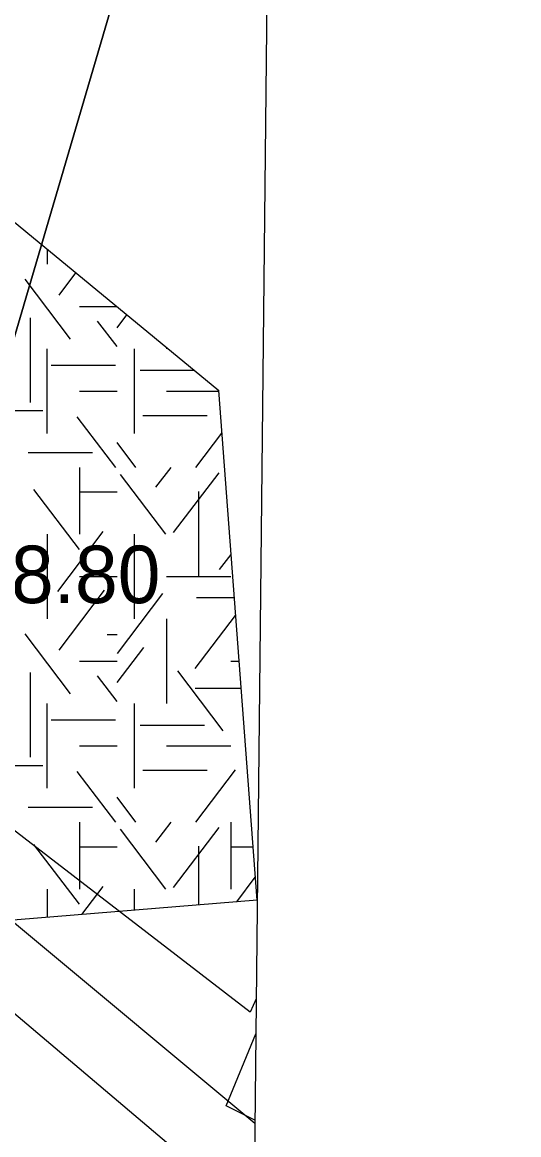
# Model space of a CAD drawing. Extents: x 419101 to 420177, y 4451541 to 4452254.
# Drawn here: x 420162.72 to 420173.1, y 4451712.2 to 4451735.43 of the extents above; entities that cross this region are included whole.
import ezdxf

# ---------------------------------------------------------------- set-up
doc = ezdxf.new("R2010")
doc.units = 0
for name, color, linetype in [('0_ÖNERİ_LEJAND', 7, 'Continuous'), ('3_HALİHAZIR', 7, 'Continuous'), ('Level 10', 7, 'Continuous'), ('Level 41', 7, 'Continuous'), ('Level 62', 7, 'Continuous')]:
    doc.layers.add(name, color=color, linetype=linetype)

msp = doc.modelspace()

# ---------------------------------------------------------------- linework, layer by layer
at = {"layer": '0_ÖNERİ_LEJAND'}
msp.add_lwpolyline([(419108.722, 4452245.778), (420173.096, 4452234.536), (420165.768, 4451540.511), (419101.295, 4451551.753)], close=True, dxfattribs=at)
at = {"layer": '3_HALİHAZIR'}
msp.add_lwpolyline([(420165.852, 4451740.075), (420160.081, 4451720.458), (420151.726, 4451727.401), (420156.438, 4451743.564), (420165.939, 4451740.382)], close=True, dxfattribs=at)
for points in [[(420167.611, 4451715.043), (420167.487, 4451714.764), (420160.081, 4451720.458), (420165.852, 4451740.075), (420167.869, 4451739.459)], [(420147.861, 4451726.428), (420158.894, 4451717.835), (420167.563, 4451710.502)], [(420167.584, 4451712.508), (420166.981, 4451712.804), (420167.603, 4451714.308)]]:
    msp.add_lwpolyline(points, dxfattribs=at)
at = {"layer": 'Level 10'}
msp.add_lwpolyline([(420167.583, 4451712.437), (420020.79, 4451834.748), (420040.807, 4451853.732), (420112.025, 4451837.916), (420168.799, 4451827.537)], dxfattribs=at)
at = {"layer": 'Level 41'}
for p, q in [((420163.245, 4451730.692), (420163.245, 4451730.383)), ((420163.245, 4451730.692), (420163.245, 4451730.383)), ((420163.73, 4451728.819), (420162.781, 4451730.068)), ((420163.491, 4451729.731), (420163.846, 4451730.198)), ((420163.916, 4451729.499), (420164.695, 4451729.499)), ((420162.891, 4451729.261), (420162.891, 4451727.493)), ((420164.704, 4451728.659), (420164.298, 4451729.193)), ((420164.704, 4451729.053), (420164.909, 4451729.323)), ((420163.245, 4451726.848), (420163.245, 4451728.616)), ((420165.066, 4451726.848), (420165.066, 4451728.616)), ((420165.737, 4451728.641), (420165.737, 4451728.616)), ((420163.327, 4451728.273), (420164.67, 4451728.273)), ((420165.189, 4451728.167), (420166.313, 4451728.167)), ((420163.916, 4451727.732), (420164.704, 4451727.732)), ((420165.737, 4451727.732), (420166.829, 4451727.732)), ((420161.809, 4451727.325), (420163.152, 4451727.325)), ((420164.675, 4451726.139), (420163.873, 4451727.195)), ((420165.243, 4451727.221), (420166.585, 4451727.221)), ((420166.351, 4451726.139), (420166.895, 4451726.855)), ((420165.098, 4451726.139), (420164.704, 4451726.657)), ((420162.848, 4451726.451), (420164.191, 4451726.451)), ((420163.916, 4451726.139), (420163.916, 4451724.741)), ((420163.916, 4451726.139), (420163.916, 4451724.741)), ((420165.514, 4451725.722), (420165.831, 4451726.139)), ((420165.725, 4451724.741), (420164.776, 4451725.991)), ((420165.885, 4451724.776), (420166.834, 4451726.026)), ((420163.917, 4451724.425), (420162.968, 4451725.674)), ((420163.916, 4451725.625), (420164.704, 4451725.625)), ((420166.405, 4451725.637), (420166.405, 4451723.87)), ((420163.245, 4451724.741), (420163.245, 4451722.974)), ((420163.245, 4451724.741), (420163.245, 4451722.974)), ((420163.465, 4451723.548), (420164.414, 4451724.798)), ((420165.066, 4451722.974), (420165.066, 4451724.741)), ((420166.845, 4451724.004), (420167.085, 4451724.32)), ((420161.84, 4451722.673), (420162.789, 4451723.923)), ((420163.916, 4451723.857), (420164.704, 4451723.857)), ((420165.737, 4451723.857), (420167.08, 4451723.857)), ((420163.491, 4451722.322), (420164.441, 4451723.571)), ((420164.714, 4451722.253), (420165.663, 4451723.502)), ((420166.361, 4451723.423), (420167.153, 4451723.423)), ((420165.737, 4451722.974), (420165.737, 4451721.207)), ((420166.339, 4451721.936), (420167.181, 4451723.045)), ((420163.73, 4451721.41), (420162.781, 4451722.659)), ((420164.5, 4451722.65), (420164.704, 4451722.65)), ((420164.704, 4451721.644), (420165.263, 4451722.38)), ((420163.916, 4451722.09), (420164.704, 4451722.09)), ((420167.08, 4451722.09), (420167.253, 4451722.09)), ((420162.891, 4451721.852), (420162.891, 4451720.084)), ((420164.704, 4451721.25), (420164.298, 4451721.784)), ((420166.924, 4451720.639), (420165.975, 4451721.889)), ((420166.334, 4451721.53), (420167.295, 4451721.53)), ((420163.245, 4451719.439), (420163.245, 4451721.207)), ((420165.066, 4451719.439), (420165.066, 4451721.207)), ((420163.327, 4451720.864), (420164.67, 4451720.864)), ((420165.189, 4451720.758), (420166.532, 4451720.758)), ((420163.916, 4451720.323), (420164.704, 4451720.323)), ((420165.737, 4451720.323), (420167.08, 4451720.323)), ((420161.809, 4451719.916), (420163.152, 4451719.916)), ((420164.675, 4451718.73), (420163.873, 4451719.786)), ((420165.243, 4451719.812), (420166.585, 4451719.812)), ((420166.351, 4451718.73), (420167.18, 4451719.821)), ((420165.098, 4451718.73), (420164.704, 4451719.248)), ((420162.848, 4451719.042), (420164.191, 4451719.042)), ((420163.916, 4451718.73), (420163.916, 4451717.332)), ((420163.916, 4451718.73), (420163.916, 4451717.332)), ((420165.514, 4451718.313), (420165.831, 4451718.73)), ((420167.08, 4451718.73), (420167.08, 4451717.332)), ((420165.725, 4451717.332), (420164.776, 4451718.582)), ((420165.885, 4451717.367), (420166.834, 4451718.617)), ((420163.917, 4451717.016), (420162.968, 4451718.265)), ((420163.916, 4451718.216), (420164.704, 4451718.216)), ((420166.405, 4451718.228), (420166.405, 4451717.001)), ((420167.08, 4451718.216), (420167.544, 4451718.216)), ((420167.203, 4451717.066), (420167.592, 4451717.579)), ((420163.245, 4451717.332), (420163.245, 4451716.742)), ((420163.245, 4451717.332), (420163.245, 4451716.742)), ((420163.968, 4451716.801), (420164.414, 4451717.389)), ((420165.066, 4451716.891), (420165.066, 4451717.332))]:
    msp.add_line(p, q, dxfattribs=at)
at = {"layer": 'Level 62'}
msp.add_line((420167.628, 4451717.101), (420166.828, 4451727.743), dxfattribs=at)
msp.add_lwpolyline([(420167.628, 4451717.101), (420150.375, 4451715.687), (420147.623, 4451718.06), (420151.109, 4451722.231), (420140.925, 4451730.613), (420151.677, 4451743.48), (420158.899, 4451737.535), (420157.297, 4451735.588), (420166.828, 4451727.743)], dxfattribs=at)

# ---------------------------------------------------------------- texts
at = {"layer": '3_HALİHAZIR'}
msp.add_text('178.80', height=1.2, dxfattribs=at).set_placement((420160.702, 4451723.303))

doc.saveas('drawing.dxf')
